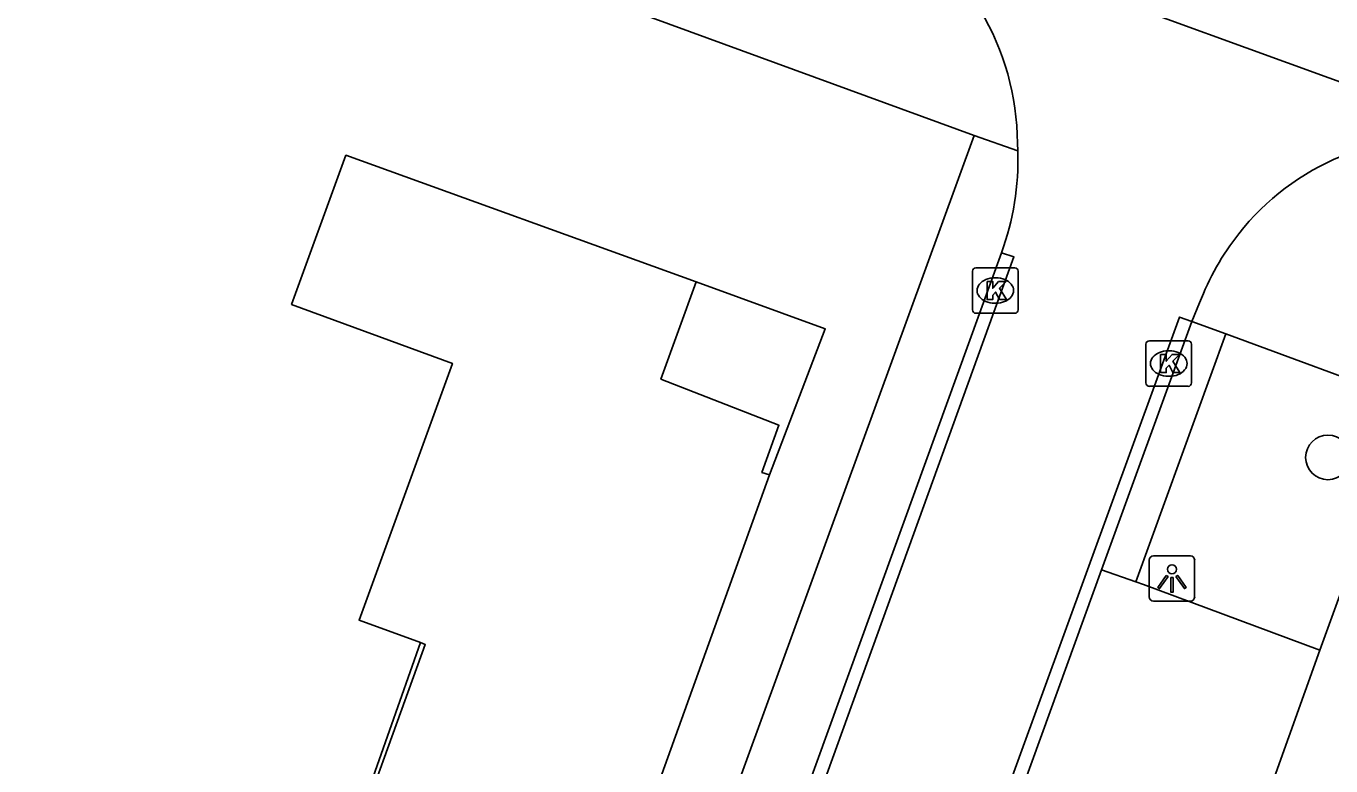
# Model space of a CAD drawing. Extents: x 155275 to 156263, y 382654 to 383635.
# Drawn here: x 155783.27 to 155811.91, y 383033.85 to 383050.09 of the extents above; entities that cross this region are included whole.
import ezdxf

# ---------------------------------------------------------------- set-up
doc = ezdxf.new("R2010")
doc.units = 0
for name, color, linetype in [('IMGEO_Boom', 7, 'Continuous'), ('IMGEO_Kolk', 7, 'Continuous'), ('IMGEO_Lichtpunt', 7, 'Continuous'), ('IMGEO_Pand', 7, 'Continuous'), ('IMGEO_Pand_overbouw', 7, 'Continuous'), ('IMGEO_Parkeervlak_open', 7, 'Continuous'), ('IMGEO_Rijbaan_lokaal_gesloten', 7, 'Continuous'), ('IMGEO_Rijbaan_lokaal_open', 7, 'Continuous'), ('IMGEO_Voetpad_open', 7, 'Continuous')]:
    doc.layers.add(name, color=color, linetype=linetype)

msp = doc.modelspace()

# ---------------------------------------------------------------- linework, layer by layer
at = {"layer": 'IMGEO_Boom'}
msp.add_circle((155811.84, 383040.621), 0.489, dxfattribs=at)
at = {"layer": 'IMGEO_Kolk'}
for p, q in [((155804.114, 383044.787), (155804.966, 383044.787)), ((155804.039, 383043.861), (155804.039, 383044.713)), ((155804.527, 383044.567), (155804.552, 383044.567)), ((155805.04, 383044.713), (155805.04, 383043.861)), ((155804.55, 383044.007), (155804.525, 383044.007)), ((155804.966, 383043.787), (155804.114, 383043.787)), ((155807.846, 383042.257), (155807.846, 383043.109)), ((155807.921, 383043.183), (155808.773, 383043.183)), ((155808.847, 383043.109), (155808.847, 383042.257)), ((155808.334, 383042.963), (155808.359, 383042.963)), ((155808.773, 383042.183), (155807.921, 383042.183)), ((155808.357, 383042.403), (155808.332, 383042.403))]:
    msp.add_line(p, q, dxfattribs=at)
for points in [[(155804.114, 383044.787), (155804.966, 383044.787)], [(155804.039, 383043.861), (155804.039, 383044.713)], [(155804.36, 383044.487), (155804.483, 383044.487), (155804.483, 383044.336), (155804.613, 383044.487), (155804.777, 383044.487), (155804.631, 383044.336), (155804.784, 383044.087), (155804.632, 383044.087), (155804.547, 383044.251), (155804.483, 383044.184), (155804.483, 383044.087), (155804.36, 383044.087), (155804.36, 383044.487)], [(155805.04, 383044.713), (155805.04, 383043.861)], [(155804.966, 383043.787), (155804.114, 383043.787)], [(155807.846, 383042.257), (155807.846, 383043.109)], [(155807.921, 383043.183), (155808.773, 383043.183)], [(155808.847, 383043.109), (155808.847, 383042.257)], [(155808.167, 383042.883), (155808.29, 383042.883), (155808.29, 383042.732), (155808.42, 383042.883), (155808.584, 383042.883), (155808.438, 383042.732), (155808.591, 383042.483), (155808.439, 383042.483), (155808.354, 383042.647), (155808.29, 383042.58), (155808.29, 383042.483), (155808.167, 383042.483), (155808.167, 383042.883)], [(155808.773, 383042.183), (155807.921, 383042.183)]]:
    msp.add_lwpolyline(points, dxfattribs=at)
for centre, start, end in [((155804.116, 383044.711), 91.552, 178.448), ((155804.116, 383044.711), 91.552, 178.448), ((155804.964, 383044.711), 1.552, 88.448), ((155804.964, 383044.711), 1.552, 88.448), ((155804.116, 383043.863), 181.552, 268.448), ((155804.116, 383043.863), 181.552, 268.448), ((155804.964, 383043.863), 271.552, 358.448), ((155804.964, 383043.863), 271.552, 358.448), ((155807.923, 383043.107), 91.552, 178.448), ((155807.923, 383043.107), 91.552, 178.448), ((155808.771, 383043.107), 1.552, 88.448), ((155808.771, 383043.107), 1.552, 88.448), ((155807.923, 383042.259), 181.552, 268.448), ((155807.923, 383042.259), 181.552, 268.448), ((155808.771, 383042.259), 271.552, 358.448), ((155808.771, 383042.259), 271.552, 358.448)]:
    msp.add_arc(centre, 0.0765, start, end, dxfattribs=at)
for centre, major_axis, ratio, start_param, end_param in [((155804.526, 383044.287), (-0.387, 0.002), 0.722429, 4.712389, 7.853982), ((155804.551, 383044.287), (-0.39, 0.002), 0.717154, 1.570796, 4.712389), ((155808.333, 383042.683), (-0.387, 0.002), 0.722429, 4.712389, 7.853982), ((155808.358, 383042.683), (-0.39, 0.002), 0.717154, 1.570796, 4.712389)]:
    msp.add_ellipse(centre, major_axis=major_axis, ratio=ratio, start_param=start_param, end_param=end_param, dxfattribs=at)
at = {"layer": 'IMGEO_Lichtpunt'}
for p, q in [((155808.821, 383038.462), (155808.013, 383038.462)), ((155808.821, 383038.462), (155808.013, 383038.462)), ((155807.919, 383038.367), (155807.919, 383037.56)), ((155807.919, 383038.367), (155807.919, 383037.56)), ((155808.915, 383037.56), (155808.915, 383038.367)), ((155808.915, 383037.56), (155808.915, 383038.367)), ((155808.013, 383037.466), (155808.821, 383037.466)), ((155808.013, 383037.466), (155808.821, 383037.466))]:
    msp.add_line(p, q, dxfattribs=at)
for points in [[(155808.293, 383038.031), (155808.332, 383038.003), (155808.144, 383037.741), (155808.106, 383037.768), (155808.293, 383038.031)], [(155808.395, 383037.983), (155808.442, 383037.983), (155808.442, 383037.661), (155808.395, 383037.661), (155808.395, 383037.983)], [(155808.505, 383038.003), (155808.543, 383038.03), (155808.73, 383037.768), (155808.691, 383037.74), (155808.505, 383038.003)]]:
    msp.add_lwpolyline(points, dxfattribs=at)
msp.add_circle((155808.418, 383038.165), 0.0994, dxfattribs=at)
for centre, start, end in [((155808.013, 383038.367), 90, 180), ((155808.013, 383038.367), 90, 180), ((155808.821, 383038.367), 0, 90), ((155808.821, 383038.367), 0, 90), ((155808.013, 383037.56), 180, 270), ((155808.013, 383037.56), 180, 270), ((155808.821, 383037.56), 270, 0), ((155808.821, 383037.56), 270, 360)]:
    msp.add_arc(centre, 0.0946, start, end, dxfattribs=at)
at = {"layer": 'IMGEO_Pand'}
msp.add_lwpolyline([(155799.586, 383040.236), (155799.415, 383040.292), (155799.789, 383041.327), (155797.2, 383042.343), (155797.973, 383044.48), (155790.287, 383047.258), (155789.094, 383043.981), (155792.624, 383042.685), (155790.575, 383037.044), (155791.923, 383036.56), (155792.025, 383036.51), (155790.145, 383031.303), (155794.856, 383029.61), (155794.16, 383027.733), (155794.989, 383027.456), (155799.586, 383040.236)], dxfattribs=at)
at = {"layer": 'IMGEO_Pand_overbouw'}
for points in [[(155797.973, 383044.48), (155797.2, 383042.343), (155799.789, 383041.327), (155799.415, 383040.292), (155799.586, 383040.236), (155800.806, 383043.443)], [(155791.923, 383036.56), (155789.43, 383029.468), (155794.16, 383027.733), (155794.856, 383029.61), (155790.145, 383031.303), (155792.025, 383036.51)]]:
    msp.add_lwpolyline(points, close=True, dxfattribs=at)
at = {"layer": 'IMGEO_Parkeervlak_open'}
msp.add_lwpolyline([(155811.666, 383036.391), (155807.792, 383037.834), (155807.624, 383037.887)], dxfattribs=at)
at = {"layer": 'IMGEO_Rijbaan_lokaal_gesloten'}
for points in [[(155794.713, 383016.767), (155796.138, 383020.696), (155800.183, 383031.84), (155804.949, 383045.027), (155804.674, 383045.114)], [(155804.674, 383045.114), (155799.907, 383031.95), (155795.868, 383020.797), (155795.71, 383020.362)], [(155808.851, 383043.607), (155808.58, 383043.704), (155804.545, 383032.602), (155800.02, 383020.099), (155798.324, 383015.441)], [(155806.872, 383038.152), (155808.851, 383043.607)], [(155805.164, 383033.445), (155806.872, 383038.152)]]:
    msp.add_lwpolyline(points, dxfattribs=at)
at = {"layer": 'IMGEO_Rijbaan_lokaal_open'}
for points in [[(155816.315, 383047.34), (155802.041, 383052.529)], [(155805.024, 383047.521), (155805.034, 383047.353)], [(155809.024, 383044.014), (155808.851, 383043.607)]]:
    msp.add_lwpolyline(points, dxfattribs=at)
for centre, radius, start, end in [((155799.296, 383047.501), 5.728, 0.1952, 61.3648), ((155799.034, 383047.169), 6.002, 339.977, 1.7547), ((155814.24, 383042.111), 5.54, 112.2085, 141.8387), ((155814.398, 383041.977), 5.747, 141.7592, 159.2393)]:
    msp.add_arc(centre, radius, start, end, dxfattribs=at)
at = {"layer": 'IMGEO_Voetpad_open'}
for points in [[(155804.077, 383047.694), (155783.265, 383055.306)], [(155804.077, 383047.694), (155794.439, 383021.231)], [(155805.034, 383047.353), (155804.077, 383047.694)], [(155809.6, 383043.335), (155808.851, 383043.607)], [(155807.624, 383037.887), (155809.6, 383043.335)], [(155809.6, 383043.335), (155813.643, 383041.841), (155811.666, 383036.391)], [(155806.872, 383038.152), (155807.624, 383037.887)], [(155809.982, 383031.683), (155811.666, 383036.391)]]:
    msp.add_lwpolyline(points, dxfattribs=at)

doc.saveas('drawing.dxf')
